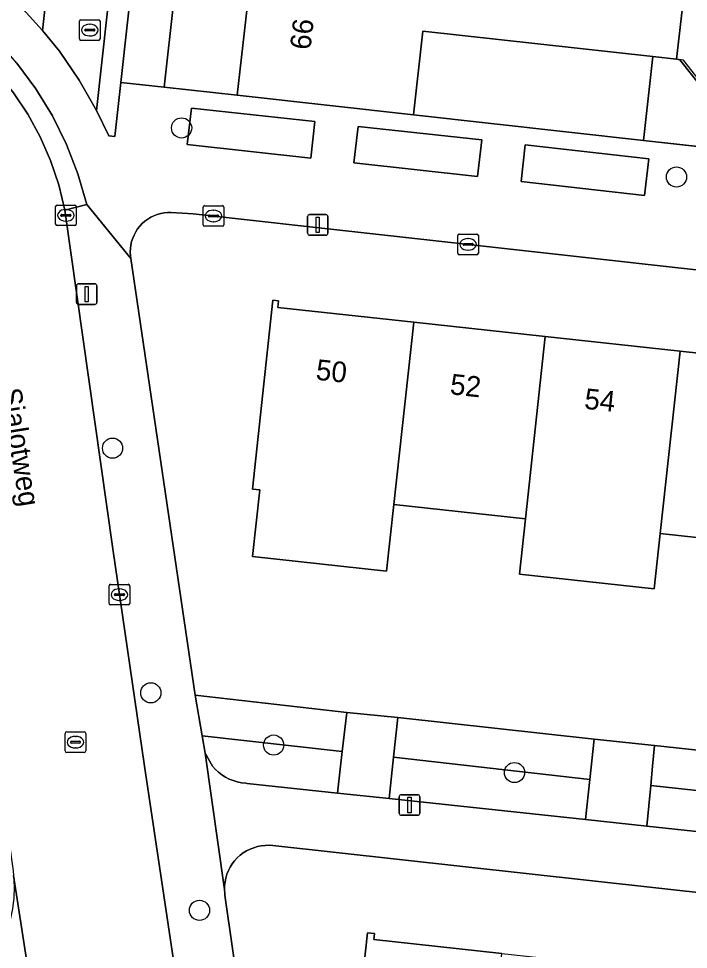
# Model space of a CAD drawing. Extents: x 162026 to 163502, y 387295 to 388169.
# Drawn here: x 162868.49 to 162900.96, y 387491.11 to 387536.26 of the extents above; entities that cross this region are included whole.
import ezdxf

# ---------------------------------------------------------------- set-up
doc = ezdxf.new("R2010")
doc.units = 0
for name, color, linetype in [('IMGEO_Boom', 7, 'Continuous'), ('IMGEO_Erf', 7, 'Continuous'), ('IMGEO_Groenvoorziening', 7, 'Continuous'), ('IMGEO_Kolk', 7, 'Continuous'), ('IMGEO_Lichtmast', 7, 'Continuous'), ('IMGEO_Muur', 7, 'Continuous'), ('IMGEO_Openbare_ruimte_label', 7, 'Continuous'), ('IMGEO_Pand', 7, 'Continuous'), ('IMGEO_Pand_nummerreeks', 7, 'Continuous'), ('IMGEO_Parkeervlak_open', 7, 'Continuous'), ('IMGEO_Rijbaan_lokaal_open', 7, 'Continuous'), ('IMGEO_Rioolput', 7, 'Continuous'), ('IMGEO_Voetpad_open', 7, 'Continuous')]:
    doc.layers.add(name, color=color, linetype=linetype)

msp = doc.modelspace()

# ---------------------------------------------------------------- linework, layer by layer
at = {"layer": 'IMGEO_Boom'}
for centre in [(162876.393, 387530.956), (162900.381, 387528.577), (162873.046, 387515.423), (162874.899, 387503.558), (162880.856, 387501.024), (162892.53, 387499.69), (162877.258, 387493.01)]:
    msp.add_circle(centre, 0.489, dxfattribs=at)
at = {"layer": 'IMGEO_Erf'}
for points in [[(162875.549, 387532.937), (162879.089, 387532.548), (162879.57, 387536.804), (162879.848, 387539.259), (162881.419, 387539.073), (162881.594, 387540.766), (162881.77, 387542.469), (162880.225, 387542.646), (162880.496, 387545.101), (162880.966, 387549.349), (162877.421, 387549.769)], [(162899.235, 387534.422), (162888.092, 387535.643), (162887.636, 387531.588), (162898.784, 387530.341)]]:
    msp.add_lwpolyline(points, close=True, dxfattribs=at)
for points in [[(162902.494, 387523.94), (162876.954, 387526.795), (162875.888, 387526.855), (162875.717, 387526.853), (162875.546, 387526.837), (162875.378, 387526.805), (162875.213, 387526.758), (162875.053, 387526.696), (162874.899, 387526.621), (162874.752, 387526.532), (162874.614, 387526.43), (162874.486, 387526.316), (162874.368, 387526.192), (162874.262, 387526.057), (162874.169, 387525.914), (162874.088, 387525.762), (162874.022, 387525.604), (162873.97, 387525.441), (162873.932, 387525.274), (162873.91, 387525.104), (162873.903, 387524.933), (162873.911, 387524.761), (162873.929, 387524.623), (162877.057, 387503.449), (162884.397, 387502.611), (162886.875, 387502.362), (162896.393, 387501.308), (162899.321, 387501.001), (162908.591, 387500)], [(162906.103, 387510.576), (162899.59, 387511.286), (162899.297, 387508.597), (162892.765, 387509.309), (162893.058, 387511.998), (162886.68, 387512.693), (162886.328, 387509.465), (162879.828, 387510.174), (162880.18, 387513.402), (162879.829, 387513.44), (162880.822, 387522.596), (162881.095, 387522.566), (162881.06, 387522.245), (162887.644, 387521.531), (162894.022, 387520.839), (162900.554, 387520.13), (162907.068, 387519.424)], [(162939.433, 387489.672), (162880.819, 387496.152), (162880.63, 387496.165), (162880.441, 387496.16), (162880.254, 387496.139), (162880.068, 387496.101), (162879.887, 387496.047), (162879.712, 387495.977), (162879.543, 387495.891), (162879.383, 387495.791), (162879.232, 387495.677), (162879.092, 387495.55), (162878.964, 387495.41), (162878.849, 387495.26), (162878.748, 387495.101), (162878.662, 387494.933), (162878.591, 387494.757), (162878.536, 387494.577), (162878.497, 387494.391), (162878.475, 387494.204), (162878.47, 387494.015), (162878.481, 387493.826), (162878.491, 387493.749), (162881.517, 387472.711)], [(162903.899, 387480.915), (162897.551, 387481.61), (162890.979, 387482.329), (162884.731, 387483.013), (162884.698, 387482.714), (162884.399, 387482.746), (162885.402, 387491.916), (162885.741, 387491.879), (162885.709, 387491.595), (162891.918, 387490.916), (162898.49, 387490.196), (162904.838, 387489.502)]]:
    msp.add_lwpolyline(points, dxfattribs=at)
at = {"layer": 'IMGEO_Groenvoorziening'}
for points in [[(162877.057, 387503.449), (162877.385, 387501.477), (162884.178, 387500.713), (162884.397, 387502.611)], [(162896.393, 387501.308), (162886.875, 387502.362), (162886.668, 387500.433), (162896.185, 387499.362)], [(162877.385, 387501.477), (162877.527, 387500.625), (162877.897, 387500), (162878.035, 387499.847), (162878.186, 387499.707), (162878.349, 387499.582), (162878.523, 387499.471), (162878.706, 387499.376), (162878.896, 387499.298), (162879.093, 387499.238), (162879.294, 387499.195), (162879.499, 387499.17), (162879.567, 387499.166), (162883.945, 387498.698), (162884.096, 387500), (162884.178, 387500.713)], [(162909.998, 387497.887), (162910.183, 387499.828), (162908.591, 387500), (162899.321, 387501.001), (162899.224, 387500), (162899.132, 387499.06)], [(162896.185, 387499.362), (162886.668, 387500.433), (162886.454, 387498.429), (162895.976, 387497.411)], [(162909.811, 387495.931), (162909.998, 387497.887), (162899.132, 387499.06), (162898.939, 387497.094)]]:
    msp.add_lwpolyline(points, close=True, dxfattribs=at)
at = {"layer": 'IMGEO_Kolk'}
for p, q in [((162870.283, 387526.291), (162870.283, 387527.143)), ((162870.358, 387527.217), (162871.21, 387527.217)), ((162870.771, 387526.997), (162870.796, 387526.997)), ((162871.284, 387527.143), (162871.284, 387526.291)), ((162877.437, 387526.26), (162877.437, 387527.112)), ((162877.512, 387527.186), (162878.364, 387527.186)), ((162877.925, 387526.966), (162877.95, 387526.966)), ((162878.438, 387527.112), (162878.438, 387526.26)), ((162870.542, 387526.711), (162870.542, 387526.723)), ((162870.98, 387526.674), (162870.582, 387526.674)), ((162870.585, 387526.76), (162870.983, 387526.76)), ((162870.794, 387526.437), (162870.769, 387526.437)), ((162871.026, 387526.723), (162871.026, 387526.711)), ((162877.696, 387526.68), (162877.696, 387526.692)), ((162878.134, 387526.643), (162877.736, 387526.643)), ((162877.739, 387526.729), (162878.137, 387526.729)), ((162877.948, 387526.406), (162877.923, 387526.406)), ((162878.18, 387526.692), (162878.18, 387526.68)), ((162871.21, 387526.217), (162870.358, 387526.217)), ((162878.364, 387526.186), (162877.512, 387526.186)), ((162889.78, 387524.881), (162889.78, 387525.733)), ((162889.855, 387525.807), (162890.707, 387525.807)), ((162890.268, 387525.587), (162890.293, 387525.587)), ((162890.781, 387525.733), (162890.781, 387524.881)), ((162890.039, 387525.301), (162890.039, 387525.313)), ((162890.477, 387525.264), (162890.079, 387525.264)), ((162890.082, 387525.35), (162890.48, 387525.35)), ((162890.291, 387525.027), (162890.266, 387525.027)), ((162890.523, 387525.313), (162890.523, 387525.301)), ((162890.707, 387524.807), (162889.855, 387524.807)), ((162872.879, 387507.894), (162872.879, 387508.746)), ((162872.954, 387508.82), (162873.806, 387508.82)), ((162873.88, 387508.746), (162873.88, 387507.894)), ((162873.138, 387508.314), (162873.138, 387508.326)), ((162873.576, 387508.277), (162873.178, 387508.277)), ((162873.181, 387508.363), (162873.579, 387508.363)), ((162873.367, 387508.6), (162873.392, 387508.6)), ((162873.622, 387508.326), (162873.622, 387508.314)), ((162873.806, 387507.82), (162872.954, 387507.82)), ((162873.39, 387508.04), (162873.365, 387508.04))]:
    msp.add_line(p, q, dxfattribs=at)
for points in [[(162870.283, 387526.291), (162870.283, 387527.143)], [(162870.358, 387527.217), (162871.21, 387527.217)], [(162871.284, 387527.143), (162871.284, 387526.291)], [(162877.437, 387526.26), (162877.437, 387527.112)], [(162877.512, 387527.186), (162878.364, 387527.186)], [(162878.438, 387527.112), (162878.438, 387526.26)], [(162871.21, 387526.217), (162870.358, 387526.217)], [(162878.364, 387526.186), (162877.512, 387526.186)], [(162889.78, 387524.881), (162889.78, 387525.733)], [(162889.855, 387525.807), (162890.707, 387525.807)], [(162890.781, 387525.733), (162890.781, 387524.881)], [(162890.707, 387524.807), (162889.855, 387524.807)], [(162872.879, 387507.894), (162872.879, 387508.746)], [(162872.954, 387508.82), (162873.806, 387508.82)], [(162873.88, 387508.746), (162873.88, 387507.894)], [(162873.806, 387507.82), (162872.954, 387507.82)]]:
    msp.add_lwpolyline(points, dxfattribs=at)
for centre, radius, start, end in [((162870.36, 387527.141), 0.0765, 91.552, 178.448), ((162870.36, 387527.141), 0.0765, 91.552, 178.448), ((162871.208, 387527.141), 0.0765, 1.552, 88.448), ((162871.208, 387527.141), 0.0765, 1.552, 88.448), ((162877.514, 387527.11), 0.0765, 91.552, 178.448), ((162877.514, 387527.11), 0.0765, 91.552, 178.448), ((162878.362, 387527.11), 0.0765, 1.552, 88.448), ((162878.362, 387527.11), 0.0765, 1.552, 88.448), ((162870.582, 387526.72), 0.0403, 85.8775, 175.7526), ((162870.579, 387526.71), 0.0366, 178.938, 274.7102), ((162870.983, 387526.717), 0.043, 264.8664, 352.4533), ((162870.987, 387526.722), 0.0386, 1.7309, 96.639), ((162877.736, 387526.689), 0.0403, 85.8775, 175.7526), ((162877.733, 387526.679), 0.0366, 178.938, 274.7102), ((162878.137, 387526.686), 0.043, 264.8664, 352.4533), ((162878.141, 387526.691), 0.0386, 1.7309, 96.639), ((162870.36, 387526.293), 0.0765, 181.552, 268.448), ((162870.36, 387526.293), 0.0765, 181.552, 268.448), ((162871.208, 387526.293), 0.0765, 271.552, 358.448), ((162871.208, 387526.293), 0.0765, 271.552, 358.448), ((162877.514, 387526.262), 0.0765, 181.552, 268.448), ((162877.514, 387526.262), 0.0765, 181.552, 268.448), ((162878.362, 387526.262), 0.0765, 271.552, 358.448), ((162878.362, 387526.262), 0.0765, 271.552, 358.448), ((162889.857, 387525.731), 0.0765, 91.552, 178.448), ((162889.857, 387525.731), 0.0765, 91.552, 178.448), ((162890.705, 387525.731), 0.0765, 1.552, 88.448), ((162890.705, 387525.731), 0.0765, 1.552, 88.448), ((162890.079, 387525.31), 0.0403, 85.8775, 175.7526), ((162890.076, 387525.3), 0.0366, 178.938, 274.7102), ((162890.48, 387525.307), 0.043, 264.8664, 352.4533), ((162890.484, 387525.312), 0.0386, 1.7309, 96.639), ((162889.857, 387524.883), 0.0765, 181.552, 268.448), ((162889.857, 387524.883), 0.0765, 181.552, 268.448), ((162890.705, 387524.883), 0.0765, 271.552, 358.448), ((162890.705, 387524.883), 0.0765, 271.552, 358.448), ((162872.956, 387508.744), 0.0765, 91.552, 178.448), ((162872.956, 387508.744), 0.0765, 91.552, 178.448), ((162873.804, 387508.744), 0.0765, 1.552, 88.448), ((162873.804, 387508.744), 0.0765, 1.552, 88.448), ((162873.178, 387508.323), 0.0403, 85.8775, 175.7526), ((162873.175, 387508.313), 0.0366, 178.938, 274.7102), ((162873.579, 387508.32), 0.043, 264.8664, 352.4533), ((162873.583, 387508.325), 0.0386, 1.7309, 96.639), ((162872.956, 387507.896), 0.0765, 181.552, 268.448), ((162872.956, 387507.896), 0.0765, 181.552, 268.448), ((162873.804, 387507.896), 0.0765, 271.552, 358.448), ((162873.804, 387507.896), 0.0765, 271.552, 358.448)]:
    msp.add_arc(centre, radius, start, end, dxfattribs=at)
for centre, major_axis, ratio, start_param, end_param in [((162870.77, 387526.717), (-0.387, 0.002), 0.722429, 4.712389, 7.853982), ((162870.795, 387526.717), (-0.39, 0.002), 0.717154, 1.570796, 4.712389), ((162877.924, 387526.686), (-0.387, 0.002), 0.722429, 4.712389, 7.853982), ((162877.949, 387526.686), (-0.39, 0.002), 0.717154, 1.570796, 4.712389), ((162890.267, 387525.307), (-0.387, 0.002), 0.722429, 4.712389, 7.853982), ((162890.292, 387525.307), (-0.39, 0.002), 0.717154, 1.570796, 4.712389), ((162873.366, 387508.32), (-0.387, 0.002), 0.722429, 4.712389, 7.853982), ((162873.391, 387508.32), (-0.39, 0.002), 0.717154, 1.570796, 4.712389)]:
    msp.add_ellipse(centre, major_axis=major_axis, ratio=ratio, start_param=start_param, end_param=end_param, dxfattribs=at)
at = {"layer": 'IMGEO_Lichtmast'}
for p, q in [((162882.496, 387525.853), (162882.496, 387526.653)), ((162882.496, 387526.653), (162882.496, 387525.853)), ((162882.596, 387526.753), (162883.386, 387526.753)), ((162883.386, 387526.753), (162882.596, 387526.753)), ((162883.486, 387526.653), (162883.486, 387525.853)), ((162883.486, 387525.853), (162883.486, 387526.653)), ((162883.386, 387525.753), (162882.596, 387525.753)), ((162882.596, 387525.753), (162883.386, 387525.753)), ((162871.294, 387522.497), (162871.294, 387523.297)), ((162871.294, 387523.297), (162871.294, 387522.497)), ((162871.394, 387523.397), (162872.184, 387523.397)), ((162872.184, 387523.397), (162871.394, 387523.397)), ((162872.284, 387523.297), (162872.284, 387522.497)), ((162872.284, 387522.497), (162872.284, 387523.297)), ((162872.184, 387522.397), (162871.394, 387522.397)), ((162871.394, 387522.397), (162872.184, 387522.397)), ((162886.946, 387497.717), (162886.946, 387498.517)), ((162886.946, 387498.517), (162886.946, 387497.717)), ((162887.046, 387498.617), (162887.836, 387498.617)), ((162887.836, 387498.617), (162887.046, 387498.617)), ((162887.936, 387498.517), (162887.936, 387497.717)), ((162887.936, 387497.717), (162887.936, 387498.517)), ((162887.836, 387497.617), (162887.046, 387497.617)), ((162887.046, 387497.617), (162887.836, 387497.617))]:
    msp.add_line(p, q, dxfattribs=at)
for points in [[(162882.916, 387526.628), (162883.066, 387526.628), (162883.066, 387525.878), (162882.916, 387525.878), (162882.916, 387526.628)], [(162871.714, 387523.272), (162871.864, 387523.272), (162871.864, 387522.522), (162871.714, 387522.522), (162871.714, 387523.272)], [(162887.366, 387498.492), (162887.516, 387498.492), (162887.516, 387497.742), (162887.366, 387497.742), (162887.366, 387498.492)]]:
    msp.add_lwpolyline(points, dxfattribs=at)
for centre, start, end in [((162882.596, 387526.653), 90, 180), ((162882.596, 387526.653), 90, 180), ((162883.386, 387526.653), 0, 90), ((162883.386, 387526.653), 360, 90), ((162882.596, 387525.853), 180, 270), ((162882.596, 387525.853), 180, 270), ((162883.386, 387525.853), 270, 0), ((162883.386, 387525.853), 270, 0), ((162871.394, 387523.297), 90, 180), ((162871.394, 387523.297), 90, 180), ((162872.184, 387523.297), 0, 90), ((162872.184, 387523.297), 360, 90), ((162871.394, 387522.497), 180, 270), ((162871.394, 387522.497), 180, 270), ((162872.184, 387522.497), 270, 0), ((162872.184, 387522.497), 270, 0), ((162887.046, 387498.517), 90, 180), ((162887.046, 387498.517), 90, 180), ((162887.836, 387498.517), 0, 90), ((162887.836, 387498.517), 360, 90), ((162887.046, 387497.717), 180, 270), ((162887.046, 387497.717), 180, 270), ((162887.836, 387497.717), 270, 0), ((162887.836, 387497.717), 270, 0)]:
    msp.add_arc(centre, 0.1, start, end, dxfattribs=at)
at = {"layer": 'IMGEO_Muur'}
for points in [[(162901.978, 387529.985), (162902.21, 387532.346), (162900.722, 387534.236), (162900.383, 387534.296)], [(162887.636, 387531.588), (162901.978, 387529.985)]]:
    msp.add_lwpolyline(points, dxfattribs=at)
at = {"layer": 'IMGEO_Pand'}
for points in [[(162901.043, 387540.055), (162897.97, 387540.41), (162897.742, 387537.608), (162894.709, 387537.886), (162894.871, 387539.287), (162881.594, 387540.766), (162881.419, 387539.073), (162879.848, 387539.259), (162879.57, 387536.804), (162879.089, 387532.548), (162887.636, 387531.588), (162888.092, 387535.643), (162899.235, 387534.422), (162900.383, 387534.296)], [(162900.383, 387534.296), (162899.235, 387534.422), (162898.784, 387530.341), (162901.863, 387530), (162902.116, 387532.286), (162900.614, 387534.179), (162900.548, 387534.263)], [(162887.644, 387521.531), (162881.06, 387522.245), (162881.095, 387522.566), (162880.822, 387522.596), (162879.829, 387513.44), (162880.18, 387513.402), (162879.828, 387510.174), (162886.328, 387509.465), (162886.68, 387512.693)], [(162894.022, 387520.839), (162887.644, 387521.531), (162886.68, 387512.693), (162893.058, 387511.998)], [(162900.554, 387520.13), (162894.022, 387520.839), (162893.058, 387511.998), (162892.765, 387509.309), (162899.297, 387508.597), (162899.59, 387511.286)], [(162907.068, 387519.424), (162900.554, 387520.13), (162899.59, 387511.286), (162906.103, 387510.576)], [(162891.918, 387490.916), (162885.709, 387491.595), (162885.741, 387491.879), (162885.402, 387491.916), (162884.399, 387482.746), (162884.698, 387482.714), (162884.731, 387483.013), (162890.979, 387482.329)]]:
    msp.add_lwpolyline(points, close=True, dxfattribs=at)
at = {"layer": 'IMGEO_Parkeervlak_open'}
for points in [[(162882.651, 387529.487), (162882.852, 387531.268), (162876.868, 387531.918), (162876.661, 387530.156)], [(162890.74, 387528.604), (162890.944, 387530.377), (162884.952, 387531.024), (162884.747, 387529.267)], [(162898.83, 387527.678), (162899.036, 387529.45), (162893.052, 387530.142), (162892.851, 387528.366)]]:
    msp.add_lwpolyline(points, close=True, dxfattribs=at)
at = {"layer": 'IMGEO_Rijbaan_lokaal_open'}
for points in [[(162911.123, 387567.685), (162873.65, 387571.887), (162869.657, 387535.686), (162870.475, 387534.676), (162871.434, 387533.279), (162872.264, 387531.801), (162874.312, 387550.419), (162875.338, 387550.304), (162876.447, 387550.197), (162876.982, 387555.008), (162877.08, 387555.894), (162877.893, 387563.198), (162878.019, 387564.335)], [(162888.17, 387409.097), (162885.812, 387424.895), (162885.273, 387428.505), (162874.599, 387500), (162873.055, 387510.538), (162870.727, 387526.972), (162870.438, 387528.189), (162870.041, 387529.375), (162869.539, 387530.521), (162868.937, 387531.618), (162868.24, 387532.656), (162867.453, 387533.629), (162867.254, 387533.848), (162866.901, 387534.268), (162866.157, 387535.05), (162865.347, 387535.763), (162864.475, 387536.401), (162863.551, 387536.958)], [(162863.916, 387525.164), (162864.059, 387524.158), (162867.5, 387500), (162868.175, 387495.264), (162868.222, 387494.931), (162868.251, 387494.697), (162870.951, 387477.144), (162871.013, 387476.925), (162871.091, 387476.517), (162871.452, 387474.069), (162880.171, 387414.97), (162880.409, 387413.36)], [(162870.951, 387477.144), (162868.251, 387494.697), (162868.282, 387494.156), (162868.265, 387493.613), (162868.199, 387493.074), (162868.086, 387492.544), (162867.925, 387492.025), (162867.719, 387491.523), (162867.469, 387491.041)]]:
    msp.add_lwpolyline(points, dxfattribs=at)
at = {"layer": 'IMGEO_Rioolput'}
for p, q in [((162871.441, 387535.276), (162871.441, 387536.128)), ((162871.516, 387536.202), (162872.368, 387536.202)), ((162871.929, 387535.982), (162871.954, 387535.982)), ((162872.442, 387536.128), (162872.442, 387535.276)), ((162871.7, 387535.696), (162871.7, 387535.708)), ((162872.138, 387535.659), (162871.74, 387535.659)), ((162871.743, 387535.745), (162872.141, 387535.745)), ((162871.952, 387535.422), (162871.927, 387535.422)), ((162872.184, 387535.708), (162872.184, 387535.696)), ((162872.368, 387535.202), (162871.516, 387535.202)), ((162870.747, 387500.738), (162870.747, 387501.59)), ((162870.822, 387501.664), (162871.674, 387501.664)), ((162871.748, 387501.59), (162871.748, 387500.738)), ((162871.006, 387501.158), (162871.006, 387501.17)), ((162871.444, 387501.121), (162871.046, 387501.121)), ((162871.049, 387501.207), (162871.447, 387501.207)), ((162871.235, 387501.444), (162871.26, 387501.444)), ((162871.49, 387501.17), (162871.49, 387501.158)), ((162871.674, 387500.664), (162870.822, 387500.664)), ((162871.258, 387500.884), (162871.233, 387500.884))]:
    msp.add_line(p, q, dxfattribs=at)
for points in [[(162871.441, 387535.276), (162871.441, 387536.128)], [(162871.516, 387536.202), (162872.368, 387536.202)], [(162872.442, 387536.128), (162872.442, 387535.276)], [(162872.368, 387535.202), (162871.516, 387535.202)], [(162870.747, 387500.738), (162870.747, 387501.59)], [(162870.822, 387501.664), (162871.674, 387501.664)], [(162871.748, 387501.59), (162871.748, 387500.738)], [(162871.674, 387500.664), (162870.822, 387500.664)]]:
    msp.add_lwpolyline(points, dxfattribs=at)
for centre, radius, start, end in [((162871.518, 387536.126), 0.0765, 91.552, 178.448), ((162871.518, 387536.126), 0.0765, 91.552, 178.448), ((162872.366, 387536.126), 0.0765, 1.552, 88.448), ((162872.366, 387536.126), 0.0765, 1.552, 88.448), ((162871.74, 387535.705), 0.0403, 85.8775, 175.7526), ((162871.737, 387535.695), 0.0366, 178.938, 274.7102), ((162872.141, 387535.702), 0.043, 264.8664, 352.4533), ((162872.145, 387535.707), 0.0386, 1.7309, 96.639), ((162871.518, 387535.278), 0.0765, 181.552, 268.448), ((162871.518, 387535.278), 0.0765, 181.552, 268.448), ((162872.366, 387535.278), 0.0765, 271.552, 358.448), ((162872.366, 387535.278), 0.0765, 271.552, 358.448), ((162870.824, 387501.588), 0.0765, 91.552, 178.448), ((162870.824, 387501.588), 0.0765, 91.552, 178.448), ((162871.672, 387501.588), 0.0765, 1.552, 88.448), ((162871.672, 387501.588), 0.0765, 1.552, 88.448), ((162871.046, 387501.167), 0.0403, 85.8775, 175.7526), ((162871.043, 387501.157), 0.0366, 178.938, 274.7102), ((162871.447, 387501.164), 0.043, 264.8664, 352.4533), ((162871.451, 387501.169), 0.0386, 1.7309, 96.639), ((162870.824, 387500.74), 0.0765, 181.552, 268.448), ((162870.824, 387500.74), 0.0765, 181.552, 268.448), ((162871.672, 387500.74), 0.0765, 271.552, 358.448), ((162871.672, 387500.74), 0.0765, 271.552, 358.448)]:
    msp.add_arc(centre, radius, start, end, dxfattribs=at)
for centre, major_axis, ratio, start_param, end_param in [((162871.928, 387535.702), (-0.387, 0.002), 0.722429, 4.712389, 7.853982), ((162871.953, 387535.702), (-0.39, 0.002), 0.717154, 1.570796, 4.712389), ((162871.234, 387501.164), (-0.387, 0.002), 0.722429, 4.712389, 7.853982), ((162871.259, 387501.164), (-0.39, 0.002), 0.717154, 1.570796, 4.712389)]:
    msp.add_ellipse(centre, major_axis=major_axis, ratio=ratio, start_param=start_param, end_param=end_param, dxfattribs=at)
at = {"layer": 'IMGEO_Voetpad_open'}
for points in [[(162889.628, 387600.441), (162888.22, 387587.133), (162887.504, 387580.7), (162886.446, 387571.52), (162882.178, 387571.981), (162877.867, 387572.448), (162873.571, 387572.913), (162872.766, 387573.011), (162868.703, 387536.738), (162869.657, 387535.686), (162873.65, 387571.887), (162911.123, 387567.685)], [(162887.636, 387531.588), (162879.089, 387532.548), (162875.549, 387532.937), (162873.44, 387533.163), (162873.149, 387530.536), (162872.86, 387530.568), (162872.264, 387531.801), (162871.434, 387533.279), (162870.475, 387534.676), (162869.657, 387535.686), (162868.703, 387536.738)], [(162868.411, 387534.092), (162869.328, 387532.855), (162870.131, 387531.541), (162870.813, 387530.16), (162871.369, 387528.724), (162871.795, 387527.244), (162873.929, 387524.623), (162873.911, 387524.761), (162873.903, 387524.933), (162873.91, 387525.104), (162873.932, 387525.274), (162873.97, 387525.441), (162874.022, 387525.604), (162874.088, 387525.762), (162874.169, 387525.914), (162874.262, 387526.057), (162874.368, 387526.192), (162874.486, 387526.316), (162874.614, 387526.43), (162874.752, 387526.532), (162874.899, 387526.621), (162875.053, 387526.696), (162875.213, 387526.758), (162875.378, 387526.805), (162875.546, 387526.837), (162875.717, 387526.853), (162875.888, 387526.855), (162876.954, 387526.795), (162902.494, 387523.94)], [(162901.863, 387530), (162898.784, 387530.341), (162887.636, 387531.588)], [(162881.827, 387470.556), (162881.803, 387470.722), (162881.517, 387472.711), (162878.491, 387493.749), (162878.481, 387493.826), (162878.47, 387494.015), (162877.527, 387500.625), (162877.385, 387501.477), (162877.057, 387503.449), (162873.929, 387524.623), (162871.795, 387527.244), (162870.727, 387526.972), (162873.055, 387510.538), (162874.599, 387500), (162885.273, 387428.505), (162885.812, 387424.895), (162888.17, 387409.097)], [(162909.811, 387495.931), (162898.939, 387497.094), (162895.976, 387497.411), (162886.454, 387498.429), (162883.945, 387498.698), (162879.567, 387499.166), (162879.499, 387499.17), (162879.294, 387499.195), (162879.093, 387499.238), (162878.896, 387499.298), (162878.706, 387499.376), (162878.523, 387499.471), (162878.349, 387499.582), (162878.186, 387499.707), (162878.035, 387499.847), (162877.897, 387500), (162877.527, 387500.625), (162878.47, 387494.015), (162878.475, 387494.204), (162878.497, 387494.391), (162878.536, 387494.577), (162878.591, 387494.757), (162878.662, 387494.933), (162878.748, 387495.101), (162878.849, 387495.26), (162878.964, 387495.41), (162879.092, 387495.55), (162879.232, 387495.677), (162879.383, 387495.791), (162879.543, 387495.891), (162879.712, 387495.977), (162879.887, 387496.047), (162880.068, 387496.101), (162880.254, 387496.139), (162880.441, 387496.16), (162880.63, 387496.165), (162880.819, 387496.152), (162939.433, 387489.672)]]:
    msp.add_lwpolyline(points, dxfattribs=at)
for points in [[(162883.331, 387566.79), (162883.243, 387565.795), (162905.801, 387563.265), (162905.576, 387561.266), (162905.46, 387560.194), (162904.668, 387552.873), (162903.947, 387546.498), (162903.81, 387546.512), (162902.13, 387546.686), (162901.815, 387546.723), (162901.38, 387543.031), (162901.043, 387540.055), (162900.383, 387534.296), (162900.548, 387534.263), (162900.614, 387534.179), (162902.116, 387532.286), (162901.863, 387530), (162902.911, 387529.886), (162903.221, 387532.624), (162901.463, 387534.912), (162902.699, 387545.741), (162904.849, 387545.499), (162906.889, 387564.151)], [(162872.264, 387531.801), (162872.86, 387530.568), (162873.149, 387530.536), (162873.44, 387533.163), (162875.338, 387550.304), (162874.312, 387550.419)], [(162877.421, 387549.769), (162880.966, 387549.349), (162881.43, 387549.3), (162881.465, 387549.612), (162876.447, 387550.197), (162875.338, 387550.304), (162873.44, 387533.163), (162875.549, 387532.937)], [(162870.727, 387526.972), (162871.795, 387527.244), (162871.369, 387528.724), (162870.813, 387530.16), (162870.131, 387531.541), (162869.328, 387532.855), (162868.411, 387534.092), (162867.667, 387534.948), (162866.901, 387534.268), (162867.254, 387533.848), (162867.453, 387533.629), (162868.24, 387532.656), (162868.937, 387531.618), (162869.539, 387530.521), (162870.041, 387529.375), (162870.438, 387528.189)], [(162882.651, 387529.487), (162876.661, 387530.156), (162876.868, 387531.918), (162882.852, 387531.268)], [(162884.952, 387531.024), (162890.944, 387530.377), (162890.74, 387528.604), (162884.747, 387529.267)], [(162893.052, 387530.142), (162899.036, 387529.45), (162898.83, 387527.678), (162892.851, 387528.366)], [(162886.668, 387500.433), (162886.875, 387502.362), (162884.397, 387502.611), (162884.178, 387500.713), (162884.096, 387500), (162883.945, 387498.698), (162886.454, 387498.429)], [(162899.224, 387500), (162899.321, 387501.001), (162896.393, 387501.308), (162896.185, 387499.362), (162895.976, 387497.411), (162898.939, 387497.094), (162899.132, 387499.06)]]:
    msp.add_lwpolyline(points, close=True, dxfattribs=at)

# ---------------------------------------------------------------- texts
at = {"layer": 'IMGEO_Openbare_ruimte_label'}
msp.add_text('Sjalotweg', height=1, rotation=279.208, dxfattribs=at).set_placement((162867.619, 387518.264))
at = {"layer": 'IMGEO_Pand_nummerreeks'}
for s, rotation, p in [('66', 83.5487, (162882.635, 387534.714)), ('50', 353.8063, (162882.869, 387518.75)), ('52', 353.8088, (162889.371, 387518.045)), ('54', 353.8063, (162895.882, 387517.339))]:
    msp.add_text(s, height=1, rotation=rotation, dxfattribs=at).set_placement(p)

doc.saveas('drawing.dxf')
